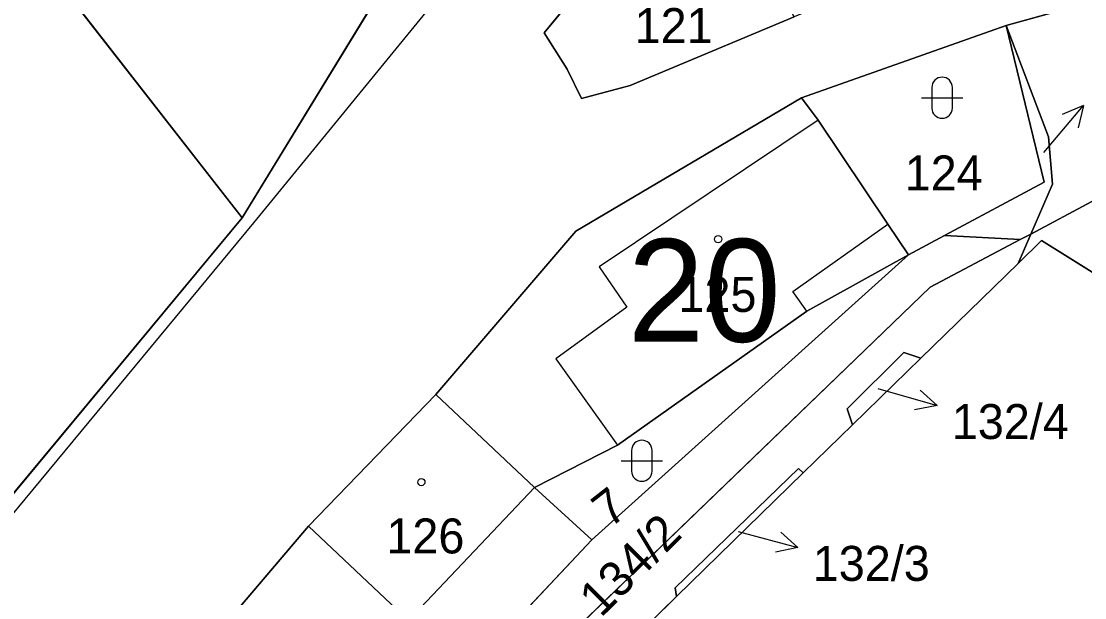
# Model space of a CAD drawing. Extents: x -689422 to -685210, y -987725 to -982160.
# Drawn here: x -687439.7 to -687388, y -985726.4 to -985698.4 of the extents above; entities that cross this region are included whole.
import ezdxf

# ---------------------------------------------------------------- set-up
doc = ezdxf.new("R2010")
doc.units = 0
for name, color, linetype in [('KN_Budovy', 7, 'Continuous'), ('KN_Budovy_cisla_domovni', 7, 'Continuous'), ('KN_Hranice_parcel', 7, 'Continuous'), ('KN_Hranice_parcel_vnitrni_kresba', 7, 'Continuous'), ('KN_Parcelni cisla', 7, 'Continuous'), ('KN_Parcelni cisla_sipky', 7, 'Continuous'), ('KN_Polygon parcely', 7, 'Continuous'), ('KN_POZEMKY_ORNA PUDA', 7, 'Continuous'), ('KN_POZEMKY_OSTATNI PLOCHA', 7, 'Continuous'), ('KN_POZEMKY_ZAHRADA', 7, 'Continuous'), ('KN_POZEMKY_ZASTAVENA PLOCHA', 7, 'Continuous'), ('KN_VYUZITI_17_ostatni plocha_ostatni komunikace', 7, 'Continuous'), ('KN_VYUZITI_21_hrbitov', 7, 'Continuous'), ('KN_VYUZITI_27_ostatni plocha_neplodna puda', 7, 'Continuous'), ('KN_Značky budov', 7, 'Continuous'), ('KN_Značky kultur', 7, 'Continuous')]:
    doc.layers.add(name, color=color, linetype=linetype)

msp = doc.modelspace()

# ---------------------------------------------------------------- linework, layer by layer
at = {"layer": 'KN_Budovy'}
for points in [[(-687411.59, -985710.31), (-687410.24, -985712.27), (-687413.69, -985714.78), (-687410.69, -985718.99), (-687401.49, -985712.46), (-687402.17, -985711.51), (-687397.55, -985708.23), (-687400.94, -985703.17)], [(-687419.53, -985716.51), (-687425.71, -985722.93), (-687420.86, -985727.52), (-687414.73, -985721.05)]]:
    msp.add_lwpolyline(points, close=True, dxfattribs=at)
at = {"layer": 'KN_Hranice_parcel'}
for p, q in [((-687428.94, -985707.92), (-687453.77, -985676.06)), ((-687414.08, -985683.56), (-687428.94, -985707.92)), ((-687401.74, -985702.09), (-687391.8, -985698.57)), ((-687428.94, -985707.92), (-687442.74, -985724.55)), ((-687396.55, -985709.72), (-687394.8, -985708.79)), ((-687394.8, -985708.79), (-687391.11, -985708.98)), ((-687390.6, -985708.71), (-687391.22, -985710.15)), ((-687391.11, -985708.98), (-687390.6, -985708.71)), ((-687411.94, -985723.59), (-687396.55, -985709.72)), ((-687395.94, -985714.75), (-687391.22, -985710.15)), ((-687399.26, -985718), (-687395.94, -985714.75)), ((-687419.53, -985716.51), (-687414.73, -985721.05)), ((-687401.66, -985720.33), (-687399.26, -985718)), ((-687407.82, -985726.35), (-687401.66, -985720.33)), ((-687414.73, -985721.05), (-687411.94, -985723.59)), ((-687418.09, -985730.12), (-687411.94, -985723.59)), ((-687418.82, -985737.09), (-687407.82, -985726.35))]:
    msp.add_line(p, q, dxfattribs=at)
for points in [[(-687402.1, -985698.15), (-687410.08, -985701.48), (-687412.44, -985702.12), (-687413.14, -985700.69), (-687414.25, -985698.92), (-687407.05, -985690.13)], [(-687391.8, -985698.57), (-687376.71, -985694.37), (-687364.51, -985702.64), (-687356.55, -985709.07), (-687330.93, -985727.99), (-687313.6, -985737.52)], [(-687394.8, -985708.79), (-687389.95, -985706.19), (-687391.8, -985698.57)], [(-687391.8, -985698.57), (-687389.74, -985703.98), (-687389.55, -985706.28), (-687390.6, -985708.71)], [(-687419.53, -985716.51), (-687412.72, -985708.57), (-687401.74, -985702.09)], [(-687401.74, -985702.09), (-687400.94, -985703.17), (-687397.55, -985708.23), (-687396.55, -985709.72)], [(-687313.6, -985737.52), (-687336.32, -985727.54), (-687348.41, -985725.9), (-687371.35, -985708.53), (-687387.63, -985707.13), (-687390.6, -985708.71)], [(-687391.11, -985708.98), (-687395.49, -985711.3), (-687421.1, -985735.99)], [(-687391.22, -985710.15), (-687390.08, -985709.03), (-687319.21, -985753.35)], [(-687396.55, -985709.72), (-687401.49, -985712.46), (-687410.69, -985718.99), (-687414.73, -985721.05)], [(-687399.26, -985718), (-687399.52, -985717.21), (-687396.77, -985714.47), (-687395.94, -985714.75)], [(-687430.03, -985728), (-687425.71, -985722.93), (-687419.53, -985716.51)], [(-687407.82, -985726.35), (-687407.89, -985725.92), (-687401.9, -985720.11), (-687401.66, -985720.33)]]:
    msp.add_lwpolyline(points, dxfattribs=at)
at = {"layer": 'KN_Hranice_parcel_vnitrni_kresba'}
for p, q in [((-687400.94, -985703.17), (-687411.59, -985710.31)), ((-687402.17, -985711.51), (-687397.55, -985708.23)), ((-687411.59, -985710.31), (-687410.24, -985712.27)), ((-687401.49, -985712.46), (-687402.17, -985711.51)), ((-687410.24, -985712.27), (-687413.69, -985714.78)), ((-687413.69, -985714.78), (-687410.69, -985718.99)), ((-687420.86, -985727.52), (-687414.73, -985721.05)), ((-687425.71, -985722.93), (-687420.86, -985727.52))]:
    msp.add_line(p, q, dxfattribs=at)
msp.add_lwpolyline([(-687458.72, -985757.95), (-687446.72, -985732.73), (-687444.58, -985728.3), (-687442.15, -985724.8), (-687428.37, -985708.16), (-687410.16, -985685.87), (-687407.94, -985683.37), (-687387.8, -985669.79), (-687365.74, -985661.08), (-687360.17, -985657.86), (-687365.09, -985650.93), (-687373.31, -985640.22), (-687375.02, -985638.07), (-687384.8, -985624.93), (-687386.3, -985623.28), (-687387.23, -985621.07), (-687389.73, -985618.28), (-687397.37, -985607.92), (-687402.66, -985602.06), (-687382.66, -985584.35), (-687373.52, -985576.56)], dxfattribs=at)
at = {"layer": 'KN_Parcelni cisla_sipky'}
for p, q in [((-687389.97, -985704.75), (-687388.041, -985702.451)), ((-687388.041, -985702.451), (-687389.068, -985702.896)), ((-687388.041, -985702.451), (-687388.301, -985703.54)), ((-687398.04, -985716.23), (-687395.155, -985717.057)), ((-687395.155, -985717.057), (-687395.98, -985716.3)), ((-687395.155, -985717.057), (-687396.256, -985717.262)), ((-687404.82, -985723.18), (-687401.921, -985723.957)), ((-687401.921, -985723.957), (-687402.759, -985723.214)), ((-687401.921, -985723.957), (-687403.018, -985724.181))]:
    msp.add_line(p, q, dxfattribs=at)
at = {"layer": 'KN_Polygon parcely'}
for points in [[(-687479.65, -985675.56), (-687462.63, -985697.72), (-687443.26, -985723.85), (-687442.74, -985724.55), (-687428.94, -985707.92), (-687453.77, -985676.06), (-687466.31, -985659.87), (-687481.82, -985672.44)], [(-687428.94, -985707.92), (-687414.08, -985683.56), (-687415.45, -985682.48), (-687434.23, -985660.24), (-687453.77, -985676.06)], [(-687402.1, -985698.15), (-687403.18, -985696.16), (-687405.74, -985691.9), (-687407.05, -985690.13), (-687414.25, -985698.92), (-687413.14, -985700.69), (-687412.44, -985702.12), (-687410.08, -985701.48)], [(-687391.8, -985698.57), (-687389.74, -985703.98), (-687389.55, -985706.28), (-687390.6, -985708.71), (-687387.63, -985707.13), (-687371.35, -985708.53), (-687348.41, -985725.9), (-687336.32, -985727.54), (-687313.6, -985737.52), (-687330.93, -985727.99), (-687356.55, -985709.07), (-687364.51, -985702.64), (-687376.71, -985694.37)], [(-687396.55, -985709.72), (-687394.8, -985708.79), (-687389.95, -985706.19), (-687391.8, -985698.57), (-687401.74, -985702.09), (-687400.94, -985703.17), (-687397.55, -985708.23)], [(-687394.8, -985708.79), (-687391.11, -985708.98), (-687390.6, -985708.71), (-687389.55, -985706.28), (-687389.74, -985703.98), (-687391.8, -985698.57), (-687389.95, -985706.19)], [(-687419.53, -985716.51), (-687414.73, -985721.05), (-687410.69, -985718.99), (-687401.49, -985712.46), (-687396.55, -985709.72), (-687397.55, -985708.23), (-687400.94, -985703.17), (-687401.74, -985702.09), (-687412.72, -985708.57)], [(-687309.64, -985741.75), (-687313.6, -985737.52), (-687336.32, -985727.54), (-687348.41, -985725.9), (-687371.35, -985708.53), (-687387.63, -985707.13), (-687390.6, -985708.71), (-687391.22, -985710.15), (-687390.08, -985709.03), (-687319.21, -985753.35)], [(-687422.65, -985734.6), (-687421.1, -985735.99), (-687395.49, -985711.3), (-687391.11, -985708.98), (-687394.8, -985708.79), (-687396.55, -985709.72), (-687411.94, -985723.59), (-687418.09, -985730.12)], [(-687401.66, -985720.33), (-687399.26, -985718), (-687399.52, -985717.21), (-687396.77, -985714.47), (-687395.94, -985714.75), (-687391.22, -985710.15), (-687390.6, -985708.71), (-687391.11, -985708.98), (-687395.49, -985711.3), (-687421.1, -985735.99), (-687419.76, -985737.19), (-687419.22, -985736.67), (-687418.82, -985737.09), (-687407.82, -985726.35), (-687407.89, -985725.92), (-687401.9, -985720.11)], [(-687341.83, -985790.97), (-687346.29, -985788.24), (-687343.6, -985783.74), (-687339.1, -985786.43), (-687319.21, -985753.35), (-687390.08, -985709.03), (-687391.22, -985710.15), (-687395.94, -985714.75), (-687399.26, -985718), (-687401.66, -985720.33), (-687407.82, -985726.35), (-687418.82, -985737.09), (-687416.66, -985739.21), (-687419.24, -985741.7), (-687421.35, -985739.56), (-687449.37, -985766.92), (-687428.81, -985779.76), (-687360.73, -985822.4)], [(-687410.69, -985718.99), (-687414.73, -985721.05), (-687411.94, -985723.59), (-687396.55, -985709.72), (-687401.49, -985712.46)], [(-687395.94, -985714.75), (-687396.77, -985714.47), (-687399.52, -985717.21), (-687399.26, -985718)], [(-687418.09, -985730.12), (-687411.94, -985723.59), (-687414.73, -985721.05), (-687419.53, -985716.51), (-687425.71, -985722.93), (-687430.03, -985728), (-687424.43, -985733.01), (-687420.86, -985727.52)], [(-687401.66, -985720.33), (-687401.9, -985720.11), (-687407.89, -985725.92), (-687407.82, -985726.35)]]:
    msp.add_lwpolyline(points, close=True, dxfattribs=at)
for points in [[(-687365.95, -985660.48), (-687388.1, -985669.3), (-687408.35, -985682.99), (-687410.36, -985685.62), (-687414.08, -985683.56), (-687428.94, -985707.92), (-687442.74, -985724.55)], [(-687380.48, -985688.91), (-687390.81, -985694.81), (-687391.54, -985693.74), (-687402.1, -985698.15), (-687410.08, -985701.48), (-687412.44, -985702.12), (-687413.14, -985700.69), (-687414.25, -985698.92), (-687407.05, -985690.13), (-687398.89, -985682.95), (-687396.92, -985686.13), (-687396.52, -985686.06), (-687385.33, -985679.34)], [(-687461.54, -986004.64), (-687468.06, -985941.81), (-687470.1, -985878.81), (-687471.56, -985863.16), (-687473.25, -985841.02), (-687473.12, -985836.35), (-687472.81, -985828.58), (-687472.38, -985817.64), (-687472.96, -985797.96), (-687450.19, -985758.98), (-687439.65, -985742.48), (-687439.11, -985741.64), (-687434.29, -985734.11), (-687430.03, -985728), (-687425.71, -985722.93), (-687419.53, -985716.51), (-687412.72, -985708.57), (-687401.74, -985702.09), (-687391.8, -985698.57), (-687376.71, -985694.37), (-687364.51, -985702.64), (-687356.55, -985709.07), (-687330.93, -985727.99), (-687313.6, -985737.52)]]:
    msp.add_lwpolyline(points, dxfattribs=at)
at = {"layer": 'KN_POZEMKY_ORNA PUDA'}
for p, q in [((-687453.77, -985676.06), (-687428.94, -985707.92)), ((-687428.94, -985707.92), (-687442.74, -985724.55))]:
    msp.add_line(p, q, dxfattribs=at)
at = {"layer": 'KN_POZEMKY_OSTATNI PLOCHA'}
for p, q in [((-687428.94, -985707.92), (-687414.08, -985683.56)), ((-687407.05, -985690.13), (-687414.25, -985698.92)), ((-687376.71, -985694.37), (-687391.8, -985698.57)), ((-687391.8, -985698.57), (-687376.71, -985694.37)), ((-687410.08, -985701.48), (-687402.1, -985698.15)), ((-687401.74, -985702.09), (-687391.8, -985698.57)), ((-687391.8, -985698.57), (-687401.74, -985702.09)), ((-687391.8, -985698.57), (-687389.95, -985706.19)), ((-687389.74, -985703.98), (-687391.8, -985698.57)), ((-687389.95, -985706.19), (-687391.8, -985698.57)), ((-687391.8, -985698.57), (-687389.74, -985703.98)), ((-687414.25, -985698.92), (-687413.14, -985700.69)), ((-687413.14, -985700.69), (-687412.44, -985702.12)), ((-687412.44, -985702.12), (-687410.08, -985701.48)), ((-687401.74, -985702.09), (-687412.72, -985708.57)), ((-687400.94, -985703.17), (-687401.74, -985702.09)), ((-687397.55, -985708.23), (-687400.94, -985703.17)), ((-687389.55, -985706.28), (-687389.74, -985703.98)), ((-687389.74, -985703.98), (-687389.55, -985706.28)), ((-687389.95, -985706.19), (-687394.8, -985708.79)), ((-687394.8, -985708.79), (-687389.95, -985706.19)), ((-687390.6, -985708.71), (-687389.55, -985706.28)), ((-687389.55, -985706.28), (-687390.6, -985708.71)), ((-687390.6, -985708.71), (-687387.63, -985707.13)), ((-687387.63, -985707.13), (-687390.6, -985708.71)), ((-687442.74, -985724.55), (-687428.94, -985707.92)), ((-687396.55, -985709.72), (-687397.55, -985708.23)), ((-687412.72, -985708.57), (-687419.53, -985716.51)), ((-687394.8, -985708.79), (-687396.55, -985709.72)), ((-687396.55, -985709.72), (-687394.8, -985708.79)), ((-687391.11, -985708.98), (-687394.8, -985708.79)), ((-687394.8, -985708.79), (-687391.11, -985708.98)), ((-687390.6, -985708.71), (-687391.22, -985710.15)), ((-687391.22, -985710.15), (-687390.6, -985708.71)), ((-687391.11, -985708.98), (-687390.6, -985708.71)), ((-687390.6, -985708.71), (-687391.11, -985708.98)), ((-687395.49, -985711.3), (-687391.11, -985708.98)), ((-687391.11, -985708.98), (-687395.49, -985711.3)), ((-687391.22, -985710.15), (-687390.08, -985709.03)), ((-687390.08, -985709.03), (-687391.22, -985710.15)), ((-687390.08, -985709.03), (-687319.21, -985753.35)), ((-687319.21, -985753.35), (-687390.08, -985709.03)), ((-687396.55, -985709.72), (-687411.94, -985723.59)), ((-687411.94, -985723.59), (-687396.55, -985709.72)), ((-687401.49, -985712.46), (-687396.55, -985709.72)), ((-687395.94, -985714.75), (-687391.22, -985710.15)), ((-687391.22, -985710.15), (-687395.94, -985714.75)), ((-687421.1, -985735.99), (-687395.49, -985711.3)), ((-687395.49, -985711.3), (-687421.1, -985735.99)), ((-687410.69, -985718.99), (-687401.49, -985712.46)), ((-687396.77, -985714.47), (-687399.52, -985717.21)), ((-687399.52, -985717.21), (-687396.77, -985714.47)), ((-687395.94, -985714.75), (-687396.77, -985714.47)), ((-687396.77, -985714.47), (-687395.94, -985714.75)), ((-687399.26, -985718), (-687395.94, -985714.75)), ((-687395.94, -985714.75), (-687399.26, -985718)), ((-687419.53, -985716.51), (-687425.71, -985722.93)), ((-687399.52, -985717.21), (-687399.26, -985718)), ((-687399.26, -985718), (-687399.52, -985717.21)), ((-687401.66, -985720.33), (-687399.26, -985718)), ((-687399.26, -985718), (-687401.66, -985720.33)), ((-687414.73, -985721.05), (-687410.69, -985718.99)), ((-687401.9, -985720.11), (-687407.89, -985725.92)), ((-687407.89, -985725.92), (-687401.9, -985720.11)), ((-687407.82, -985726.35), (-687401.66, -985720.33)), ((-687401.66, -985720.33), (-687407.82, -985726.35)), ((-687401.66, -985720.33), (-687401.9, -985720.11)), ((-687401.9, -985720.11), (-687401.66, -985720.33)), ((-687411.94, -985723.59), (-687414.73, -985721.05)), ((-687425.71, -985722.93), (-687430.03, -985728)), ((-687418.09, -985730.12), (-687411.94, -985723.59)), ((-687407.89, -985725.92), (-687407.82, -985726.35)), ((-687407.82, -985726.35), (-687407.89, -985725.92)), ((-687418.82, -985737.09), (-687407.82, -985726.35)), ((-687407.82, -985726.35), (-687418.82, -985737.09))]:
    msp.add_line(p, q, dxfattribs=at)
at = {"layer": 'KN_POZEMKY_ZAHRADA'}
for p, q in [((-687428.94, -985707.92), (-687453.77, -985676.06)), ((-687414.08, -985683.56), (-687428.94, -985707.92)), ((-687414.25, -985698.92), (-687407.05, -985690.13)), ((-687402.1, -985698.15), (-687410.08, -985701.48)), ((-687413.14, -985700.69), (-687414.25, -985698.92)), ((-687412.44, -985702.12), (-687413.14, -985700.69)), ((-687410.08, -985701.48), (-687412.44, -985702.12))]:
    msp.add_line(p, q, dxfattribs=at)
at = {"layer": 'KN_POZEMKY_ZASTAVENA PLOCHA'}
for p, q in [((-687412.72, -985708.57), (-687401.74, -985702.09)), ((-687401.74, -985702.09), (-687400.94, -985703.17)), ((-687400.94, -985703.17), (-687397.55, -985708.23)), ((-687397.55, -985708.23), (-687396.55, -985709.72)), ((-687419.53, -985716.51), (-687412.72, -985708.57)), ((-687396.55, -985709.72), (-687401.49, -985712.46)), ((-687401.49, -985712.46), (-687410.69, -985718.99)), ((-687425.71, -985722.93), (-687419.53, -985716.51)), ((-687419.53, -985716.51), (-687414.73, -985721.05)), ((-687414.73, -985721.05), (-687419.53, -985716.51)), ((-687410.69, -985718.99), (-687414.73, -985721.05)), ((-687414.73, -985721.05), (-687411.94, -985723.59)), ((-687430.03, -985728), (-687425.71, -985722.93)), ((-687411.94, -985723.59), (-687418.09, -985730.12))]:
    msp.add_line(p, q, dxfattribs=at)
at = {"layer": 'KN_VYUZITI_17_ostatni plocha_ostatni komunikace'}
for p, q in [((-687428.94, -985707.92), (-687414.08, -985683.56)), ((-687407.05, -985690.13), (-687414.25, -985698.92)), ((-687376.71, -985694.37), (-687391.8, -985698.57)), ((-687410.08, -985701.48), (-687402.1, -985698.15)), ((-687391.8, -985698.57), (-687401.74, -985702.09)), ((-687414.25, -985698.92), (-687413.14, -985700.69)), ((-687413.14, -985700.69), (-687412.44, -985702.12)), ((-687412.44, -985702.12), (-687410.08, -985701.48)), ((-687401.74, -985702.09), (-687412.72, -985708.57)), ((-687442.74, -985724.55), (-687428.94, -985707.92)), ((-687412.72, -985708.57), (-687419.53, -985716.51)), ((-687396.55, -985709.72), (-687394.8, -985708.79)), ((-687394.8, -985708.79), (-687391.11, -985708.98)), ((-687391.11, -985708.98), (-687395.49, -985711.3)), ((-687411.94, -985723.59), (-687396.55, -985709.72)), ((-687395.49, -985711.3), (-687421.1, -985735.99)), ((-687419.53, -985716.51), (-687425.71, -985722.93)), ((-687425.71, -985722.93), (-687430.03, -985728)), ((-687418.09, -985730.12), (-687411.94, -985723.59))]:
    msp.add_line(p, q, dxfattribs=at)
at = {"layer": 'KN_VYUZITI_21_hrbitov'}
for p, q in [((-687391.8, -985698.57), (-687376.71, -985694.37)), ((-687389.74, -985703.98), (-687391.8, -985698.57)), ((-687389.95, -985706.19), (-687391.8, -985698.57)), ((-687391.8, -985698.57), (-687389.74, -985703.98)), ((-687389.55, -985706.28), (-687389.74, -985703.98)), ((-687389.74, -985703.98), (-687389.55, -985706.28)), ((-687394.8, -985708.79), (-687389.95, -985706.19)), ((-687390.6, -985708.71), (-687389.55, -985706.28)), ((-687389.55, -985706.28), (-687390.6, -985708.71)), ((-687390.6, -985708.71), (-687387.63, -985707.13)), ((-687387.63, -985707.13), (-687390.6, -985708.71)), ((-687391.11, -985708.98), (-687394.8, -985708.79)), ((-687391.22, -985710.15), (-687390.6, -985708.71)), ((-687390.6, -985708.71), (-687391.11, -985708.98)), ((-687391.22, -985710.15), (-687390.08, -985709.03)), ((-687390.08, -985709.03), (-687391.22, -985710.15)), ((-687390.08, -985709.03), (-687319.21, -985753.35)), ((-687319.21, -985753.35), (-687390.08, -985709.03)), ((-687395.94, -985714.75), (-687391.22, -985710.15)), ((-687399.26, -985718), (-687395.94, -985714.75)), ((-687401.66, -985720.33), (-687399.26, -985718)), ((-687407.82, -985726.35), (-687401.66, -985720.33)), ((-687418.82, -985737.09), (-687407.82, -985726.35))]:
    msp.add_line(p, q, dxfattribs=at)
at = {"layer": 'KN_VYUZITI_27_ostatni plocha_neplodna puda'}
for p, q in [((-687401.74, -985702.09), (-687391.8, -985698.57)), ((-687391.8, -985698.57), (-687389.95, -985706.19)), ((-687400.94, -985703.17), (-687401.74, -985702.09)), ((-687397.55, -985708.23), (-687400.94, -985703.17)), ((-687389.95, -985706.19), (-687394.8, -985708.79)), ((-687396.55, -985709.72), (-687397.55, -985708.23)), ((-687394.8, -985708.79), (-687396.55, -985709.72)), ((-687390.6, -985708.71), (-687391.22, -985710.15)), ((-687391.11, -985708.98), (-687390.6, -985708.71)), ((-687395.49, -985711.3), (-687391.11, -985708.98)), ((-687396.55, -985709.72), (-687411.94, -985723.59)), ((-687401.49, -985712.46), (-687396.55, -985709.72)), ((-687391.22, -985710.15), (-687395.94, -985714.75)), ((-687421.1, -985735.99), (-687395.49, -985711.3)), ((-687410.69, -985718.99), (-687401.49, -985712.46)), ((-687396.77, -985714.47), (-687399.52, -985717.21)), ((-687399.52, -985717.21), (-687396.77, -985714.47)), ((-687395.94, -985714.75), (-687396.77, -985714.47)), ((-687396.77, -985714.47), (-687395.94, -985714.75)), ((-687395.94, -985714.75), (-687399.26, -985718)), ((-687399.52, -985717.21), (-687399.26, -985718)), ((-687399.26, -985718), (-687399.52, -985717.21)), ((-687399.26, -985718), (-687401.66, -985720.33)), ((-687414.73, -985721.05), (-687410.69, -985718.99)), ((-687401.9, -985720.11), (-687407.89, -985725.92)), ((-687407.89, -985725.92), (-687401.9, -985720.11)), ((-687401.66, -985720.33), (-687407.82, -985726.35)), ((-687401.66, -985720.33), (-687401.9, -985720.11)), ((-687401.9, -985720.11), (-687401.66, -985720.33)), ((-687411.94, -985723.59), (-687414.73, -985721.05)), ((-687407.89, -985725.92), (-687407.82, -985726.35)), ((-687407.82, -985726.35), (-687407.89, -985725.92)), ((-687407.82, -985726.35), (-687418.82, -985737.09))]:
    msp.add_line(p, q, dxfattribs=at)
at = {"layer": 'KN_Značky budov'}
for centre in [(-687405.797, -985708.959), (-687420.227, -985720.779)]:
    msp.add_circle(centre, 0.175, dxfattribs=at)
at = {"layer": 'KN_Značky kultur'}
for p, q in [((-687395.411, -985701.581), (-687395.411, -985702.582)), ((-687394.409, -985702.582), (-687394.409, -985701.581)), ((-687395.911, -985702.081), (-687393.909, -985702.081)), ((-687410.011, -985719.241), (-687410.011, -985720.242)), ((-687409.009, -985720.242), (-687409.009, -985719.241)), ((-687410.511, -985719.741), (-687408.509, -985719.741))]:
    msp.add_line(p, q, dxfattribs=at)
for centre, start, end in [((-687394.91, -985701.581), 0, 180), ((-687394.91, -985702.581), 180, 359.9879), ((-687409.51, -985719.241), 0, 180), ((-687409.51, -985720.241), 180, 359.9879)]:
    msp.add_arc(centre, 0.5, start, end, dxfattribs=at)

# ---------------------------------------------------------------- texts
at = {"layer": 'KN_Budovy_cisla_domovni'}
msp.add_text('20', height=5, dxfattribs=at).set_placement((-687410.195, -985713.954))
at = {"layer": 'KN_Parcelni cisla'}
for s, p in [('121', (-687409.86, -985699.42)), ('124', (-687396.73, -985706.59)), ('125', (-687407.73, -985712.5)), ('132/4', (-687394.44, -985718.684)), ('126', (-687421.93, -985724.25)), ('132/3', (-687401.2, -985725.584))]:
    msp.add_text(s, height=1.7, dxfattribs=at).set_placement(p)
for s, rotation, p in [('7', 38, (-687411.066, -985723.049)), ('134/2', 45, (-687411.501, -985727.413))]:
    msp.add_text(s, height=1.7, rotation=rotation, dxfattribs=at).set_placement(p)

doc.saveas('drawing.dxf')
